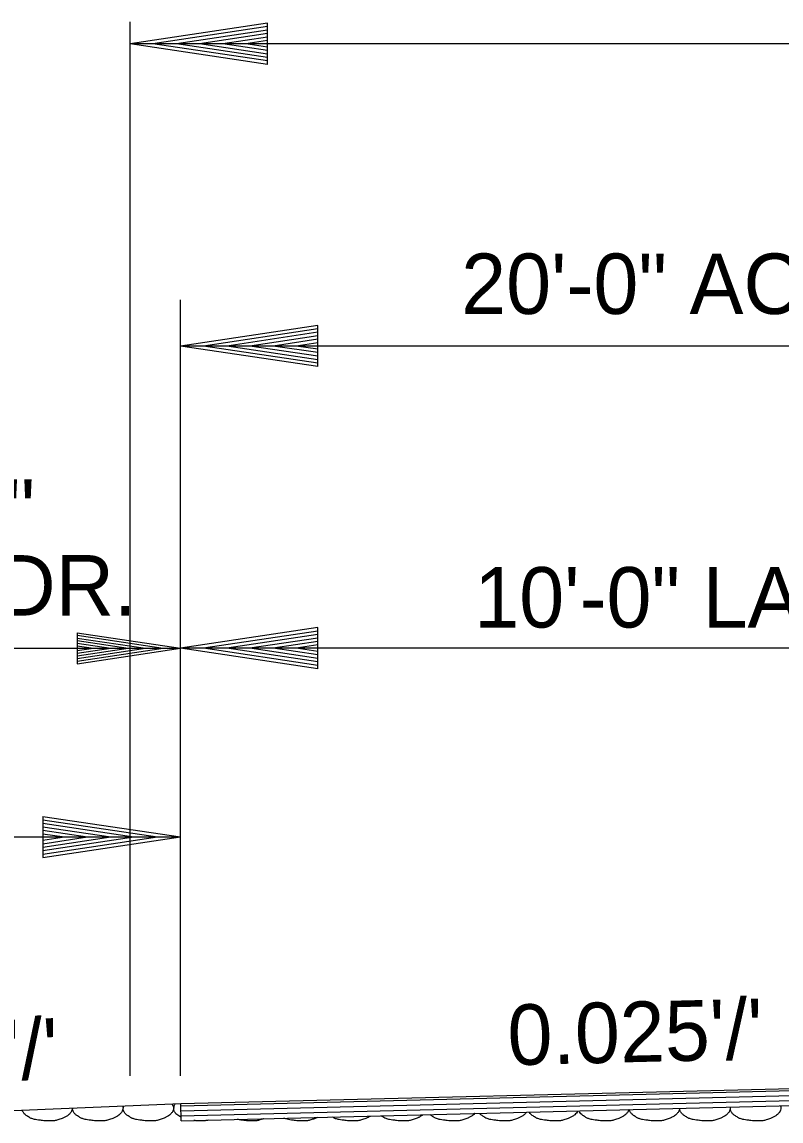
# Model space of a CAD drawing. Extents: x 1671357 to 13005564, y 567358 to 14261451.
# Drawn here: x 12758444.21 to 12758451.74, y 14259927.93 to 14259938.85 of the extents above; entities that cross this region are included whole.
import ezdxf

# ---------------------------------------------------------------- set-up
doc = ezdxf.new("R2010")
doc.units = 0
doc.layers.add('Default', color=7, linetype='Continuous')
doc.layers.add('R_Draft', color=7, linetype='Continuous')

msp = doc.modelspace()

# ---------------------------------------------------------------- linework, layer by layer
at = {"layer": 'Default'}
for p, q in [((12758445.28, 14259928.384), (12758445.28, 14259938.846)), ((12758468.282, 14259938.629), (12758445.28, 14259938.629)), ((12758445.78, 14259928.384), (12758445.78, 14259936.088)), ((12758467.782, 14259935.629), (12758445.78, 14259935.629)), ((12758441.779, 14259932.629), (12758445.78, 14259932.629)), ((12758456.781, 14259932.629), (12758445.78, 14259932.629)), ((12758435.779, 14259930.755), (12758445.78, 14259930.755)), ((12758445.783, 14259928.107), (12758456.781, 14259928.381)), ((12758445.784, 14259928.087), (12758456.781, 14259928.361)), ((12758445.785, 14259928.037), (12758456.782, 14259928.311)), ((12758445.786, 14259927.987), (12758456.784, 14259928.261)), ((12758445.787, 14259927.937), (12758456.785, 14259928.211)), ((12758441.786, 14259927.947), (12758445.783, 14259928.107)), ((12758445.787, 14259927.937), (12758445.783, 14259928.107))]:
    msp.add_line(p, q, dxfattribs=at)
at = {"layer": 'R_Draft'}
for p, q in [((12758446.645, 14259938.834), (12758445.28, 14259938.629)), ((12758446.645, 14259938.8), (12758445.508, 14259938.629)), ((12758446.645, 14259938.765), (12758445.742, 14259938.629)), ((12758446.645, 14259938.425), (12758446.645, 14259938.834)), ((12758446.645, 14259938.425), (12758445.28, 14259938.629)), ((12758446.645, 14259938.459), (12758445.508, 14259938.629)), ((12758446.645, 14259938.493), (12758445.742, 14259938.629)), ((12758446.645, 14259938.731), (12758445.97, 14259938.629)), ((12758446.645, 14259938.528), (12758445.97, 14259938.629)), ((12758446.645, 14259938.696), (12758446.201, 14259938.629)), ((12758446.645, 14259938.563), (12758446.201, 14259938.629)), ((12758446.645, 14259938.661), (12758446.429, 14259938.629)), ((12758446.645, 14259938.597), (12758446.429, 14259938.629)), ((12758447.145, 14259935.834), (12758445.78, 14259935.629)), ((12758447.145, 14259935.799), (12758446.008, 14259935.629)), ((12758447.145, 14259935.424), (12758447.145, 14259935.834)), ((12758447.145, 14259935.765), (12758446.242, 14259935.629)), ((12758447.145, 14259935.73), (12758446.47, 14259935.629)), ((12758447.145, 14259935.696), (12758446.701, 14259935.629)), ((12758447.145, 14259935.424), (12758445.78, 14259935.629)), ((12758447.145, 14259935.458), (12758446.008, 14259935.629)), ((12758447.145, 14259935.493), (12758446.242, 14259935.629)), ((12758447.145, 14259935.527), (12758446.47, 14259935.629)), ((12758447.145, 14259935.563), (12758446.701, 14259935.629)), ((12758447.145, 14259935.661), (12758446.929, 14259935.629)), ((12758447.145, 14259935.597), (12758446.929, 14259935.629)), ((12758444.756, 14259932.782), (12758445.78, 14259932.629)), ((12758444.756, 14259932.782), (12758444.756, 14259932.475)), ((12758444.756, 14259932.782), (12758445.78, 14259932.629)), ((12758444.756, 14259932.782), (12758444.756, 14259932.475)), ((12758444.756, 14259932.757), (12758445.609, 14259932.629)), ((12758444.756, 14259932.757), (12758445.609, 14259932.629)), ((12758447.145, 14259932.833), (12758445.78, 14259932.629)), ((12758447.145, 14259932.799), (12758446.008, 14259932.629)), ((12758447.145, 14259932.764), (12758446.242, 14259932.629)), ((12758447.145, 14259932.424), (12758447.145, 14259932.833)), ((12758444.756, 14259932.73), (12758445.433, 14259932.629)), ((12758444.756, 14259932.73), (12758445.433, 14259932.629)), ((12758444.756, 14259932.705), (12758445.262, 14259932.629)), ((12758444.756, 14259932.705), (12758445.262, 14259932.629)), ((12758444.756, 14259932.678), (12758445.089, 14259932.629)), ((12758444.756, 14259932.678), (12758445.089, 14259932.629)), ((12758444.756, 14259932.653), (12758444.917, 14259932.629)), ((12758444.756, 14259932.653), (12758444.917, 14259932.629)), ((12758444.756, 14259932.475), (12758445.78, 14259932.629)), ((12758444.756, 14259932.578), (12758445.089, 14259932.629)), ((12758444.756, 14259932.527), (12758445.433, 14259932.629)), ((12758444.756, 14259932.501), (12758445.609, 14259932.629)), ((12758444.756, 14259932.552), (12758445.262, 14259932.629)), ((12758444.756, 14259932.605), (12758444.917, 14259932.629)), ((12758444.756, 14259932.475), (12758445.78, 14259932.629)), ((12758444.756, 14259932.578), (12758445.089, 14259932.629)), ((12758444.756, 14259932.527), (12758445.433, 14259932.629)), ((12758444.756, 14259932.501), (12758445.609, 14259932.629)), ((12758444.756, 14259932.552), (12758445.262, 14259932.629)), ((12758444.756, 14259932.605), (12758444.917, 14259932.629)), ((12758447.145, 14259932.424), (12758445.78, 14259932.629)), ((12758447.145, 14259932.458), (12758446.008, 14259932.629)), ((12758447.145, 14259932.493), (12758446.242, 14259932.629)), ((12758447.145, 14259932.73), (12758446.47, 14259932.629)), ((12758447.145, 14259932.527), (12758446.47, 14259932.629)), ((12758447.145, 14259932.696), (12758446.701, 14259932.629)), ((12758447.145, 14259932.562), (12758446.701, 14259932.629)), ((12758447.145, 14259932.661), (12758446.929, 14259932.629)), ((12758447.145, 14259932.597), (12758446.929, 14259932.629)), ((12758444.414, 14259930.959), (12758445.78, 14259930.755)), ((12758444.414, 14259930.959), (12758444.414, 14259930.55)), ((12758444.414, 14259930.925), (12758445.552, 14259930.755)), ((12758444.414, 14259930.891), (12758445.317, 14259930.755)), ((12758444.414, 14259930.856), (12758445.09, 14259930.755)), ((12758444.414, 14259930.821), (12758444.858, 14259930.755)), ((12758444.414, 14259930.787), (12758444.63, 14259930.755)), ((12758444.414, 14259930.55), (12758445.78, 14259930.755)), ((12758444.414, 14259930.688), (12758444.858, 14259930.755)), ((12758444.414, 14259930.619), (12758445.317, 14259930.755)), ((12758444.414, 14259930.584), (12758445.552, 14259930.755)), ((12758444.414, 14259930.653), (12758445.09, 14259930.755)), ((12758444.414, 14259930.723), (12758444.63, 14259930.755))]:
    msp.add_line(p, q, dxfattribs=at)
for points in [[(12758444.709, 14259928.064), (12758444.709, 14259928.062), (12758444.709, 14259928.061), (12758444.705, 14259928.041), (12758444.695, 14259928.022), (12758444.671, 14259927.995), (12758444.662, 14259927.988), (12758444.63, 14259927.97), (12758444.61, 14259927.961), (12758444.56, 14259927.945), (12758444.532, 14259927.937), (12758444.488, 14259927.935), (12758444.473, 14259927.935), (12758444.436, 14259927.937), (12758444.414, 14259927.939), (12758444.368, 14259927.944), (12758444.344, 14259927.948), (12758444.301, 14259927.958), (12758444.284, 14259927.969), (12758444.246, 14259927.992), (12758444.23, 14259928.004), (12758444.212, 14259928.032), (12758444.21, 14259928.038), (12758444.209, 14259928.044)], [(12758445.206, 14259928.084), (12758445.21, 14259928.076), (12758445.212, 14259928.067), (12758445.207, 14259928.041), (12758445.198, 14259928.022), (12758445.173, 14259927.995), (12758445.164, 14259927.988), (12758445.133, 14259927.97), (12758445.113, 14259927.961), (12758445.062, 14259927.945), (12758445.034, 14259927.937), (12758444.99, 14259927.935), (12758444.975, 14259927.935), (12758444.939, 14259927.937), (12758444.917, 14259927.939), (12758444.87, 14259927.944), (12758444.847, 14259927.948), (12758444.803, 14259927.958), (12758444.786, 14259927.969), (12758444.749, 14259927.992), (12758444.733, 14259928.004), (12758444.711, 14259928.037), (12758444.71, 14259928.048), (12758444.711, 14259928.061), (12758444.711, 14259928.062), (12758444.711, 14259928.064)], [(12758445.695, 14259928.103), (12758445.699, 14259928.099), (12758445.702, 14259928.094), (12758445.711, 14259928.08), (12758445.715, 14259928.069), (12758445.71, 14259928.041), (12758445.7, 14259928.022), (12758445.676, 14259927.995), (12758445.666, 14259927.988), (12758445.635, 14259927.97), (12758445.615, 14259927.961), (12758445.565, 14259927.945), (12758445.536, 14259927.937), (12758445.492, 14259927.935), (12758445.478, 14259927.935), (12758445.441, 14259927.937), (12758445.419, 14259927.939), (12758445.373, 14259927.944), (12758445.349, 14259927.948), (12758445.305, 14259927.958), (12758445.289, 14259927.969), (12758445.251, 14259927.992), (12758445.235, 14259928.004), (12758445.214, 14259928.037), (12758445.212, 14259928.048), (12758445.214, 14259928.068), (12758445.215, 14259928.076), (12758445.217, 14259928.084)], [(12758445.786, 14259927.972), (12758445.782, 14259927.974), (12758445.778, 14259927.977), (12758445.754, 14259927.992), (12758445.737, 14259928.004), (12758445.716, 14259928.037), (12758445.715, 14259928.048), (12758445.716, 14259928.075), (12758445.719, 14259928.09), (12758445.729, 14259928.105)], [(12758450.232, 14259928.048), (12758450.227, 14259928.033), (12758450.219, 14259928.019), (12758450.197, 14259927.995), (12758450.188, 14259927.988), (12758450.157, 14259927.97), (12758450.137, 14259927.961), (12758450.086, 14259927.945), (12758450.058, 14259927.937), (12758450.014, 14259927.935), (12758449.999, 14259927.935), (12758449.963, 14259927.937), (12758449.941, 14259927.939), (12758449.895, 14259927.944), (12758449.871, 14259927.948), (12758449.827, 14259927.958), (12758449.81, 14259927.969), (12758449.773, 14259927.992), (12758449.757, 14259928.004), (12758449.741, 14259928.029), (12758449.739, 14259928.032), (12758449.738, 14259928.036)], [(12758450.737, 14259928.06), (12758450.737, 14259928.06), (12758450.737, 14259928.06), (12758450.734, 14259928.041), (12758450.724, 14259928.022), (12758450.7, 14259927.995), (12758450.691, 14259927.988), (12758450.659, 14259927.97), (12758450.639, 14259927.961), (12758450.589, 14259927.945), (12758450.561, 14259927.937), (12758450.517, 14259927.935), (12758450.502, 14259927.935), (12758450.465, 14259927.937), (12758450.443, 14259927.939), (12758450.397, 14259927.944), (12758450.373, 14259927.948), (12758450.33, 14259927.958), (12758450.313, 14259927.969), (12758450.275, 14259927.992), (12758450.259, 14259928.004), (12758450.241, 14259928.033), (12758450.238, 14259928.04), (12758450.237, 14259928.048)], [(12758451.239, 14259928.073), (12758451.24, 14259928.068), (12758451.24, 14259928.064), (12758451.236, 14259928.041), (12758451.227, 14259928.022), (12758451.202, 14259927.995), (12758451.193, 14259927.988), (12758451.162, 14259927.97), (12758451.142, 14259927.961), (12758451.091, 14259927.945), (12758451.063, 14259927.937), (12758451.019, 14259927.935), (12758451.004, 14259927.935), (12758450.968, 14259927.937), (12758450.946, 14259927.939), (12758450.899, 14259927.944), (12758450.876, 14259927.948), (12758450.832, 14259927.958), (12758450.815, 14259927.969), (12758450.778, 14259927.992), (12758450.762, 14259928.004), (12758450.74, 14259928.037), (12758450.739, 14259928.048), (12758450.74, 14259928.06), (12758450.74, 14259928.06), (12758450.74, 14259928.061)], [(12758451.737, 14259928.085), (12758451.741, 14259928.077), (12758451.744, 14259928.068), (12758451.739, 14259928.041), (12758451.729, 14259928.022), (12758451.705, 14259927.995), (12758451.695, 14259927.988), (12758451.664, 14259927.97), (12758451.644, 14259927.961), (12758451.594, 14259927.945), (12758451.565, 14259927.937), (12758451.521, 14259927.935), (12758451.507, 14259927.935), (12758451.47, 14259927.937), (12758451.448, 14259927.939), (12758451.402, 14259927.944), (12758451.378, 14259927.948), (12758451.334, 14259927.958), (12758451.318, 14259927.969), (12758451.28, 14259927.992), (12758451.264, 14259928.004), (12758451.243, 14259928.037), (12758451.241, 14259928.048), (12758451.242, 14259928.064), (12758451.243, 14259928.069), (12758451.244, 14259928.073)], [(12758446.06, 14259927.944), (12758446.044, 14259927.94), (12758446.027, 14259927.937), (12758445.995, 14259927.935), (12758445.98, 14259927.935), (12758445.948, 14259927.937), (12758445.932, 14259927.938), (12758445.915, 14259927.94)], [(12758446.609, 14259927.957), (12758446.605, 14259927.956), (12758446.602, 14259927.955), (12758446.57, 14259927.945), (12758446.541, 14259927.937), (12758446.497, 14259927.935), (12758446.483, 14259927.935), (12758446.446, 14259927.937), (12758446.424, 14259927.939), (12758446.382, 14259927.944), (12758446.363, 14259927.947), (12758446.343, 14259927.951)], [(12758447.142, 14259927.971), (12758447.129, 14259927.964), (12758447.115, 14259927.958), (12758447.072, 14259927.945), (12758447.044, 14259927.937), (12758447, 14259927.935), (12758446.985, 14259927.935), (12758446.948, 14259927.937), (12758446.926, 14259927.939), (12758446.88, 14259927.944), (12758446.856, 14259927.948), (12758446.824, 14259927.956), (12758446.816, 14259927.959), (12758446.808, 14259927.962)], [(12758447.668, 14259927.984), (12758447.667, 14259927.983), (12758447.666, 14259927.982), (12758447.645, 14259927.97), (12758447.625, 14259927.961), (12758447.574, 14259927.945), (12758447.546, 14259927.937), (12758447.502, 14259927.935), (12758447.487, 14259927.935), (12758447.451, 14259927.937), (12758447.429, 14259927.939), (12758447.383, 14259927.944), (12758447.359, 14259927.948), (12758447.318, 14259927.957), (12758447.304, 14259927.965), (12758447.289, 14259927.974)], [(12758448.188, 14259927.997), (12758448.182, 14259927.991), (12758448.175, 14259927.986), (12758448.147, 14259927.97), (12758448.127, 14259927.961), (12758448.077, 14259927.945), (12758448.048, 14259927.937), (12758448.005, 14259927.935), (12758447.99, 14259927.935), (12758447.953, 14259927.937), (12758447.931, 14259927.939), (12758447.885, 14259927.944), (12758447.861, 14259927.948), (12758447.818, 14259927.958), (12758447.801, 14259927.969), (12758447.78, 14259927.982), (12758447.776, 14259927.984), (12758447.773, 14259927.986)], [(12758448.703, 14259928.01), (12758448.702, 14259928.008), (12758448.701, 14259928.007), (12758448.69, 14259927.995), (12758448.681, 14259927.988), (12758448.649, 14259927.97), (12758448.63, 14259927.961), (12758448.579, 14259927.945), (12758448.551, 14259927.937), (12758448.507, 14259927.935), (12758448.492, 14259927.935), (12758448.456, 14259927.937), (12758448.434, 14259927.939), (12758448.387, 14259927.944), (12758448.363, 14259927.948), (12758448.32, 14259927.958), (12758448.303, 14259927.969), (12758448.276, 14259927.986), (12758448.267, 14259927.992), (12758448.259, 14259927.999)], [(12758449.215, 14259928.022), (12758449.211, 14259928.017), (12758449.207, 14259928.011), (12758449.193, 14259927.995), (12758449.183, 14259927.988), (12758449.152, 14259927.97), (12758449.132, 14259927.961), (12758449.082, 14259927.945), (12758449.053, 14259927.937), (12758449.009, 14259927.935), (12758448.995, 14259927.935), (12758448.958, 14259927.937), (12758448.936, 14259927.939), (12758448.89, 14259927.944), (12758448.866, 14259927.948), (12758448.822, 14259927.958), (12758448.806, 14259927.969), (12758448.773, 14259927.989), (12758448.761, 14259927.998), (12758448.749, 14259928.011)], [(12758449.724, 14259928.035), (12758449.72, 14259928.025), (12758449.713, 14259928.015), (12758449.695, 14259927.995), (12758449.686, 14259927.988), (12758449.654, 14259927.97), (12758449.634, 14259927.961), (12758449.584, 14259927.945), (12758449.556, 14259927.937), (12758449.512, 14259927.935), (12758449.497, 14259927.935), (12758449.46, 14259927.937), (12758449.438, 14259927.939), (12758449.392, 14259927.944), (12758449.368, 14259927.948), (12758449.325, 14259927.958), (12758449.308, 14259927.969), (12758449.271, 14259927.992), (12758449.256, 14259928.003), (12758449.242, 14259928.023)]]:
    msp.add_open_spline(points, degree=3, dxfattribs=at)

# ---------------------------------------------------------------- texts
for s, height, p in [('20\'-0" ACHM SURFACE COURSE (1/2")', 0.60006, (12758448.568, 14259935.947)), ('4\'-0"', 0.6001, (12758442.739, 14259933.704)), ('SHLDR.', 0.6001, (12758442.401, 14259932.953)), ('10\'-0" LANE', 0.60006, (12758448.698, 14259932.834))]:
    msp.add_text(s, height=height, dxfattribs=at).set_placement(p)
for s, rotation, p in [("0.025'/'", 1.43, (12758449.035, 14259928.488)), ("0.04'/'", 2.29, (12758442.49, 14259928.275))]:
    msp.add_text(s, height=0.6001, rotation=rotation, dxfattribs=at).set_placement(p)

doc.saveas('drawing.dxf')
